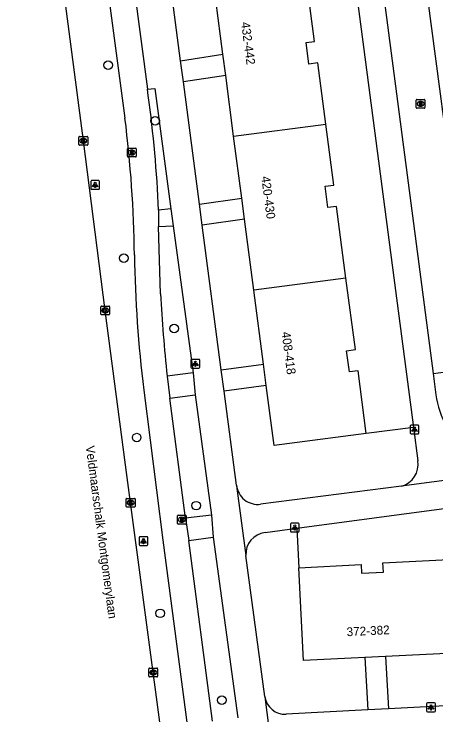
# Model space of a CAD drawing. Extents: x 161084 to 161928, y 385355 to 386522.
# Drawn here: x 161205.2 to 161253.3, y 385589.7 to 385669.5 of the extents above; entities that cross this region are included whole.
import ezdxf

# ---------------------------------------------------------------- set-up
doc = ezdxf.new("R2010")
doc.units = 0
for name, color, linetype in [('IMGEO_Boom', 7, 'Continuous'), ('IMGEO_Fietspad_gesloten', 7, 'Continuous'), ('IMGEO_Kolk', 7, 'Continuous'), ('IMGEO_Lichtpunt', 7, 'Continuous'), ('IMGEO_Openbare_ruimte_label', 7, 'Continuous'), ('IMGEO_OVBaan_gesloten', 7, 'Continuous'), ('IMGEO_Pand', 7, 'Continuous'), ('IMGEO_Pand_nummerreeks', 7, 'Continuous'), ('IMGEO_Rijbaan_lokaal_open', 7, 'Continuous'), ('IMGEO_Rioolput', 7, 'Continuous'), ('IMGEO_Voetpad_open', 7, 'Continuous')]:
    doc.layers.add(name, color=color, linetype=linetype)

msp = doc.modelspace()

# ---------------------------------------------------------------- linework, layer by layer
at = {"layer": 'IMGEO_Boom'}
for centre in [(161215.964, 385663.695), (161221.297, 385657.359), (161217.738, 385641.747), (161223.46, 385633.731), (161219.203, 385621.306), (161225.986, 385613.561), (161221.879, 385601.304), (161228.891, 385591.407)]:
    msp.add_circle(centre, 0.489, dxfattribs=at)
at = {"layer": 'IMGEO_Fietspad_gesloten'}
for points in [[(161214.031, 385715.911), (161214.455, 385705.86), (161215.004, 385701.837), (161220.437, 385660.963)], [(161211.849, 385702.884), (161212.067, 385701.246), (161217.87, 385657.684)], [(161220.529, 385660.267), (161220.437, 385660.963)], [(161221.705, 385647.185), (161221.677, 385645.343)], [(161221.897, 385637.693), (161221.677, 385645.343)], [(161222.666, 385628.298), (161222.982, 385625.806)], [(161220.02, 385626.723), (161222.179, 385609.637), (161229.642, 385552.92), (161237.816, 385490.801)], [(161224.779, 385612.123), (161222.982, 385625.806)], [(161224.779, 385612.123), (161225.123, 385609.586)], [(161227.827, 385589.03), (161225.123, 385609.586)]]:
    msp.add_lwpolyline(points, dxfattribs=at)
for centre, radius, start, end in [((161075.114, 385640.601), 146.739, 2.57162, 7.70192), ((161079.505, 385640.239), 139.46, 0.76285, 7.1858), ((161357.76, 385644.007), 138.82, 180.78864, 187.15213), ((161453.667, 385651.935), 232.207, 183.51631, 185.84238)]:
    msp.add_arc(centre, radius, start, end, dxfattribs=at)
at = {"layer": 'IMGEO_Kolk'}
for p, q in [((161212.711, 385655.59), (161213.563, 385655.59)), ((161212.636, 385654.664), (161212.636, 385655.516)), ((161213.147, 385654.81), (161213.122, 385654.81)), ((161213.124, 385655.37), (161213.149, 385655.37)), ((161213.637, 385655.516), (161213.637, 385654.664)), ((161213.563, 385654.59), (161212.711, 385654.59)), ((161215.121, 385635.362), (161215.121, 385636.214)), ((161215.196, 385636.288), (161216.048, 385636.288)), ((161215.609, 385636.068), (161215.634, 385636.068)), ((161216.122, 385636.214), (161216.122, 385635.362)), ((161216.048, 385635.288), (161215.196, 385635.288)), ((161215.632, 385635.508), (161215.607, 385635.508)), ((161218.019, 385613.468), (161218.019, 385614.32)), ((161218.094, 385614.394), (161218.946, 385614.394)), ((161218.507, 385614.174), (161218.532, 385614.174)), ((161219.02, 385614.32), (161219.02, 385613.468)), ((161218.946, 385613.394), (161218.094, 385613.394)), ((161218.53, 385613.614), (161218.505, 385613.614)), ((161220.585, 385594.142), (161220.585, 385594.994)), ((161220.66, 385595.068), (161221.512, 385595.068)), ((161221.586, 385594.994), (161221.586, 385594.142)), ((161221.096, 385594.288), (161221.071, 385594.288)), ((161221.073, 385594.848), (161221.098, 385594.848)), ((161221.512, 385594.068), (161220.66, 385594.068))]:
    msp.add_line(p, q, dxfattribs=at)
for points in [[(161212.711, 385655.59), (161213.563, 385655.59)], [(161212.636, 385654.664), (161212.636, 385655.516)], [(161212.957, 385655.29), (161213.08, 385655.29), (161213.08, 385655.139), (161213.21, 385655.29), (161213.374, 385655.29), (161213.228, 385655.139), (161213.381, 385654.89), (161213.229, 385654.89), (161213.144, 385655.054), (161213.08, 385654.987), (161213.08, 385654.89), (161212.957, 385654.89), (161212.957, 385655.29)], [(161213.637, 385655.516), (161213.637, 385654.664)], [(161213.563, 385654.59), (161212.711, 385654.59)], [(161215.121, 385635.362), (161215.121, 385636.214)], [(161215.196, 385636.288), (161216.048, 385636.288)], [(161215.442, 385635.988), (161215.565, 385635.988), (161215.565, 385635.837), (161215.695, 385635.988), (161215.859, 385635.988), (161215.713, 385635.837), (161215.866, 385635.588), (161215.714, 385635.588), (161215.629, 385635.752), (161215.565, 385635.685), (161215.565, 385635.588), (161215.442, 385635.588), (161215.442, 385635.988)], [(161216.122, 385636.214), (161216.122, 385635.362)], [(161216.048, 385635.288), (161215.196, 385635.288)], [(161218.019, 385613.468), (161218.019, 385614.32)], [(161218.094, 385614.394), (161218.946, 385614.394)], [(161218.34, 385614.094), (161218.463, 385614.094), (161218.463, 385613.943), (161218.593, 385614.094), (161218.757, 385614.094), (161218.611, 385613.943), (161218.764, 385613.694), (161218.612, 385613.694), (161218.527, 385613.858), (161218.463, 385613.791), (161218.463, 385613.694), (161218.34, 385613.694), (161218.34, 385614.094)], [(161219.02, 385614.32), (161219.02, 385613.468)], [(161218.946, 385613.394), (161218.094, 385613.394)], [(161220.585, 385594.142), (161220.585, 385594.994)], [(161220.66, 385595.068), (161221.512, 385595.068)], [(161221.586, 385594.994), (161221.586, 385594.142)], [(161220.906, 385594.768), (161221.029, 385594.768), (161221.029, 385594.617), (161221.159, 385594.768), (161221.323, 385594.768), (161221.177, 385594.617), (161221.33, 385594.368), (161221.178, 385594.368), (161221.093, 385594.532), (161221.029, 385594.465), (161221.029, 385594.368), (161220.906, 385594.368), (161220.906, 385594.768)], [(161221.512, 385594.068), (161220.66, 385594.068)]]:
    msp.add_lwpolyline(points, dxfattribs=at)
for centre, start, end in [((161212.713, 385655.514), 91.55205, 178.44795), ((161212.713, 385655.514), 91.55205, 178.44795), ((161213.561, 385655.514), 1.55205, 88.44795), ((161213.561, 385655.514), 1.55205, 88.44795), ((161212.713, 385654.666), 181.55205, 268.44795), ((161212.713, 385654.666), 181.55205, 268.44795), ((161213.561, 385654.666), 271.55205, 358.44795), ((161213.561, 385654.666), 271.55205, 358.44795), ((161215.198, 385636.212), 91.55205, 178.44795), ((161215.198, 385636.212), 91.55205, 178.44795), ((161216.046, 385636.212), 1.55205, 88.44795), ((161216.046, 385636.212), 1.55205, 88.44795), ((161215.198, 385635.364), 181.55205, 268.44795), ((161215.198, 385635.364), 181.55205, 268.44795), ((161216.046, 385635.364), 271.55205, 358.44795), ((161216.046, 385635.364), 271.55205, 358.44795), ((161218.096, 385614.318), 91.55205, 178.44795), ((161218.096, 385614.318), 91.55205, 178.44795), ((161218.944, 385614.318), 1.55205, 88.44795), ((161218.944, 385614.318), 1.55205, 88.44795), ((161218.096, 385613.47), 181.55205, 268.44795), ((161218.096, 385613.47), 181.55205, 268.44795), ((161218.944, 385613.47), 271.55205, 358.44795), ((161218.944, 385613.47), 271.55205, 358.44795), ((161220.662, 385594.992), 91.55205, 178.44795), ((161220.662, 385594.992), 91.55205, 178.44795), ((161221.51, 385594.992), 1.55205, 88.44795), ((161221.51, 385594.992), 1.55205, 88.44795), ((161220.662, 385594.144), 181.55205, 268.44795), ((161220.662, 385594.144), 181.55205, 268.44795), ((161221.51, 385594.144), 271.55205, 358.44795), ((161221.51, 385594.144), 271.55205, 358.44795)]:
    msp.add_arc(centre, 0.0765, start, end, dxfattribs=at)
for centre, major_axis, ratio, start_param, end_param in [((161213.123, 385655.09), (-0.387, 0.002), 0.722429, 4.712389, 7.853982), ((161213.148, 385655.09), (-0.39, 0.002), 0.717154, 1.570796, 4.712389), ((161215.608, 385635.788), (-0.387, 0.002), 0.722429, 4.712389, 7.853982), ((161215.633, 385635.788), (-0.39, 0.002), 0.717154, 1.570796, 4.712389), ((161218.506, 385613.894), (-0.387, 0.002), 0.722429, 4.712389, 7.853982), ((161218.531, 385613.894), (-0.39, 0.002), 0.717154, 1.570796, 4.712389), ((161221.072, 385594.568), (-0.387, 0.002), 0.722429, 4.712389, 7.853982), ((161221.097, 385594.568), (-0.39, 0.002), 0.717154, 1.570796, 4.712389)]:
    msp.add_ellipse(centre, major_axis=major_axis, ratio=ratio, start_param=start_param, end_param=end_param, dxfattribs=at)
at = {"layer": 'IMGEO_Lichtpunt'}
for p, q in [((161213.981, 385650.477), (161213.981, 385649.67)), ((161213.981, 385650.477), (161213.981, 385649.67)), ((161214.883, 385650.572), (161214.075, 385650.572)), ((161214.883, 385650.572), (161214.075, 385650.572)), ((161214.977, 385649.67), (161214.977, 385650.477)), ((161214.977, 385649.67), (161214.977, 385650.477)), ((161214.075, 385649.576), (161214.883, 385649.576)), ((161214.075, 385649.576), (161214.883, 385649.576)), ((161225.381, 385630.12), (161225.381, 385629.313)), ((161225.381, 385630.12), (161225.381, 385629.313)), ((161226.283, 385630.215), (161225.475, 385630.215)), ((161226.283, 385630.215), (161225.475, 385630.215)), ((161226.377, 385629.313), (161226.377, 385630.12)), ((161226.377, 385629.313), (161226.377, 385630.12)), ((161225.475, 385629.219), (161226.283, 385629.219)), ((161225.475, 385629.219), (161226.283, 385629.219)), ((161250.334, 385622.637), (161250.334, 385621.83)), ((161250.334, 385622.637), (161250.334, 385621.83)), ((161251.236, 385622.732), (161250.428, 385622.732)), ((161251.236, 385622.732), (161250.428, 385622.732)), ((161251.33, 385621.83), (161251.33, 385622.637)), ((161251.33, 385621.83), (161251.33, 385622.637)), ((161250.428, 385621.736), (161251.236, 385621.736)), ((161250.428, 385621.736), (161251.236, 385621.736)), ((161236.706, 385611.466), (161236.706, 385610.659)), ((161236.706, 385611.466), (161236.706, 385610.659)), ((161237.608, 385611.561), (161236.8, 385611.561)), ((161237.608, 385611.561), (161236.8, 385611.561)), ((161237.702, 385610.659), (161237.702, 385611.466)), ((161237.702, 385610.659), (161237.702, 385611.466)), ((161236.8, 385610.565), (161237.608, 385610.565)), ((161236.8, 385610.565), (161237.608, 385610.565)), ((161219.479, 385609.932), (161219.479, 385609.125)), ((161219.479, 385609.932), (161219.479, 385609.125)), ((161220.381, 385610.027), (161219.573, 385610.027)), ((161220.381, 385610.027), (161219.573, 385610.027)), ((161220.475, 385609.125), (161220.475, 385609.932)), ((161220.475, 385609.125), (161220.475, 385609.932)), ((161219.573, 385609.031), (161220.381, 385609.031)), ((161219.573, 385609.031), (161220.381, 385609.031)), ((161252.203, 385591.005), (161252.203, 385590.198)), ((161252.203, 385591.005), (161252.203, 385590.198)), ((161253.105, 385591.1), (161252.297, 385591.1)), ((161253.105, 385591.1), (161252.297, 385591.1)), ((161253.199, 385590.198), (161253.199, 385591.005)), ((161253.199, 385590.198), (161253.199, 385591.005)), ((161252.297, 385590.104), (161253.105, 385590.104)), ((161252.297, 385590.104), (161253.105, 385590.104))]:
    msp.add_line(p, q, dxfattribs=at)
for points in [[(161214.355, 385650.141), (161214.394, 385650.113), (161214.206, 385649.851), (161214.168, 385649.878), (161214.355, 385650.141)], [(161214.457, 385650.093), (161214.504, 385650.093), (161214.504, 385649.771), (161214.457, 385649.771), (161214.457, 385650.093)], [(161214.567, 385650.113), (161214.605, 385650.14), (161214.792, 385649.878), (161214.753, 385649.85), (161214.567, 385650.113)], [(161225.755, 385629.784), (161225.794, 385629.756), (161225.606, 385629.494), (161225.568, 385629.521), (161225.755, 385629.784)], [(161225.857, 385629.736), (161225.904, 385629.736), (161225.904, 385629.414), (161225.857, 385629.414), (161225.857, 385629.736)], [(161225.967, 385629.756), (161226.005, 385629.783), (161226.192, 385629.521), (161226.153, 385629.493), (161225.967, 385629.756)], [(161250.708, 385622.301), (161250.747, 385622.273), (161250.559, 385622.011), (161250.521, 385622.038), (161250.708, 385622.301)], [(161250.81, 385622.253), (161250.857, 385622.253), (161250.857, 385621.931), (161250.81, 385621.931), (161250.81, 385622.253)], [(161250.92, 385622.273), (161250.958, 385622.3), (161251.145, 385622.038), (161251.106, 385622.01), (161250.92, 385622.273)], [(161237.08, 385611.13), (161237.119, 385611.102), (161236.931, 385610.84), (161236.893, 385610.867), (161237.08, 385611.13)], [(161237.182, 385611.082), (161237.229, 385611.082), (161237.229, 385610.76), (161237.182, 385610.76), (161237.182, 385611.082)], [(161237.292, 385611.102), (161237.33, 385611.129), (161237.517, 385610.867), (161237.478, 385610.839), (161237.292, 385611.102)], [(161219.853, 385609.596), (161219.892, 385609.568), (161219.704, 385609.306), (161219.666, 385609.333), (161219.853, 385609.596)], [(161219.955, 385609.548), (161220.002, 385609.548), (161220.002, 385609.226), (161219.955, 385609.226), (161219.955, 385609.548)], [(161220.065, 385609.568), (161220.103, 385609.595), (161220.29, 385609.333), (161220.251, 385609.305), (161220.065, 385609.568)], [(161252.577, 385590.669), (161252.616, 385590.641), (161252.428, 385590.379), (161252.39, 385590.406), (161252.577, 385590.669)], [(161252.679, 385590.621), (161252.726, 385590.621), (161252.726, 385590.299), (161252.679, 385590.299), (161252.679, 385590.621)], [(161252.789, 385590.641), (161252.827, 385590.668), (161253.014, 385590.406), (161252.975, 385590.378), (161252.789, 385590.641)]]:
    msp.add_lwpolyline(points, dxfattribs=at)
for centre in [(161214.48, 385650.275), (161225.88, 385629.918), (161250.833, 385622.435), (161237.205, 385611.264), (161219.978, 385609.73), (161252.702, 385590.803)]:
    msp.add_circle(centre, 0.0994, dxfattribs=at)
for centre, start, end in [((161214.075, 385650.477), 90, 180), ((161214.075, 385650.477), 90, 180), ((161214.883, 385650.477), 0, 90), ((161214.883, 385650.477), 0, 90), ((161214.075, 385649.67), 180, 270), ((161214.075, 385649.67), 180, 270), ((161214.883, 385649.67), 270, 0), ((161214.883, 385649.67), 270, 360), ((161225.475, 385630.12), 90, 180), ((161225.475, 385630.12), 90, 180), ((161226.283, 385630.12), 0, 90), ((161226.283, 385630.12), 0, 90), ((161225.475, 385629.313), 180, 270), ((161225.475, 385629.313), 180, 270), ((161226.283, 385629.313), 270, 0), ((161226.283, 385629.313), 270, 360), ((161250.428, 385622.637), 90, 180), ((161250.428, 385622.637), 90, 180), ((161251.236, 385622.637), 0, 90), ((161251.236, 385622.637), 0, 90), ((161250.428, 385621.83), 180, 270), ((161250.428, 385621.83), 180, 270), ((161251.236, 385621.83), 270, 0), ((161251.236, 385621.83), 270, 360), ((161236.8, 385611.466), 90, 180), ((161236.8, 385611.466), 90, 180), ((161237.608, 385611.466), 0, 90), ((161237.608, 385611.466), 0, 90), ((161236.8, 385610.659), 180, 270), ((161236.8, 385610.659), 180, 270), ((161237.608, 385610.659), 270, 0), ((161237.608, 385610.659), 270, 360), ((161219.573, 385609.932), 90, 180), ((161219.573, 385609.932), 90, 180), ((161220.381, 385609.932), 0, 90), ((161220.381, 385609.932), 0, 90), ((161219.573, 385609.125), 180, 270), ((161219.573, 385609.125), 180, 270), ((161220.381, 385609.125), 270, 0), ((161220.381, 385609.125), 270, 360), ((161252.297, 385591.005), 90, 180), ((161252.297, 385591.005), 90, 180), ((161253.105, 385591.005), 0, 90), ((161253.105, 385591.005), 0, 90), ((161252.297, 385590.198), 180, 270), ((161252.297, 385590.198), 180, 270), ((161253.105, 385590.198), 270, 0), ((161253.105, 385590.198), 270, 360)]:
    msp.add_arc(centre, 0.0946, start, end, dxfattribs=at)
at = {"layer": 'IMGEO_OVBaan_gesloten'}
msp.add_lwpolyline([(161226.701, 385552.542), (161226.405, 385554.794), (161218.115, 385616.778), (161215.622, 385635.788), (161213.137, 385655.09), (161210.493, 385675.4), (161208.061, 385693.766), (161205.538, 385713.078), (161205.243, 385715.237)], dxfattribs=at)
at = {"layer": 'IMGEO_Pand'}
for points in [[(161240.739, 385657.008), (161239.83, 385663.967), (161238.806, 385663.833), (161238.486, 385666.278), (161239.458, 385666.405), (161238.393, 385674.553)], [(161229.017, 385664.946), (161227.94, 385673.187)], [(161229.332, 385662.533), (161229.017, 385664.946)], [(161230.234, 385655.635), (161229.332, 385662.533)], [(161230.234, 385655.635), (161240.739, 385657.008)], [(161243.027, 385639.475), (161241.961, 385647.629), (161240.961, 385647.498), (161240.644, 385649.917), (161241.649, 385650.049), (161240.739, 385657.008)], [(161231.156, 385648.579), (161230.234, 385655.635)], [(161231.472, 385646.165), (161231.156, 385648.579)], [(161232.526, 385638.103), (161231.472, 385646.165)], [(161243.027, 385639.475), (161232.526, 385638.103)], [(161245.342, 385621.768), (161244.408, 385628.909), (161243.419, 385628.779), (161243.103, 385631.193), (161244.092, 385631.322), (161243.027, 385639.475)], [(161233.627, 385629.678), (161232.526, 385638.103)], [(161233.944, 385627.253), (161233.627, 385629.678)], [(161245.342, 385621.768), (161234.84, 385620.396), (161233.944, 385627.253)], [(161237.665, 385606.502), (161244.763, 385606.849), (161244.811, 385605.875), (161247.282, 385605.995), (161247.23, 385607.051), (161255.483, 385607.454)], [(161245.189, 385596.274), (161238.182, 385595.931), (161237.665, 385606.502)], [(161256.004, 385596.803), (161247.523, 385596.388)], [(161247.523, 385596.388), (161245.189, 385596.274)]]:
    msp.add_lwpolyline(points, dxfattribs=at)
at = {"layer": 'IMGEO_Rijbaan_lokaal_open'}
for points in [[(161244.898, 385690.013), (161252.953, 385628.599)], [(161257.907, 385629.249), (161250.003, 385689.098)], [(161252.953, 385628.599), (161257.907, 385629.249)], [(161252.953, 385628.599), (161253.269, 385626.19)]]:
    msp.add_lwpolyline(points, dxfattribs=at)
msp.add_arc((161262.983, 385627.462), 9.797, 187.46111, 277.50101, dxfattribs=at)
at = {"layer": 'IMGEO_Rioolput'}
for p, q in [((161251.018, 385658.882), (161251.018, 385659.734)), ((161251.093, 385659.808), (161251.945, 385659.808)), ((161251.506, 385659.588), (161251.531, 385659.588)), ((161252.019, 385659.734), (161252.019, 385658.882)), ((161251.945, 385658.808), (161251.093, 385658.808)), ((161251.529, 385659.028), (161251.504, 385659.028)), ((161218.148, 385653.334), (161218.148, 385654.186)), ((161218.223, 385654.26), (161219.075, 385654.26)), ((161218.636, 385654.04), (161218.661, 385654.04)), ((161219.149, 385654.186), (161219.149, 385653.334)), ((161219.075, 385653.26), (161218.223, 385653.26)), ((161218.659, 385653.48), (161218.634, 385653.48)), ((161223.839, 385611.534), (161223.839, 385612.386)), ((161223.914, 385612.46), (161224.766, 385612.46)), ((161224.35, 385611.68), (161224.325, 385611.68)), ((161224.327, 385612.24), (161224.352, 385612.24)), ((161224.84, 385612.386), (161224.84, 385611.534)), ((161224.766, 385611.46), (161223.914, 385611.46))]:
    msp.add_line(p, q, dxfattribs=at)
for points in [[(161251.018, 385658.882), (161251.018, 385659.734)], [(161251.093, 385659.808), (161251.945, 385659.808)], [(161252.019, 385659.734), (161252.019, 385658.882)], [(161251.945, 385658.808), (161251.093, 385658.808)], [(161251.607, 385659.506), (161251.355, 385659.508), (161251.355, 385659.108)], [(161251.355, 385659.108), (161251.479, 385659.108), (161251.479, 385659.27), (161251.49, 385659.27)], [(161251.533, 385659.427), (161251.479, 385659.427), (161251.479, 385659.346)], [(161251.479, 385659.346), (161251.531, 385659.346)], [(161251.537, 385659.241), (161251.608, 385659.108), (161251.748, 385659.108), (161251.683, 385659.234)], [(161218.148, 385653.334), (161218.148, 385654.186)], [(161218.223, 385654.26), (161219.075, 385654.26)], [(161218.737, 385653.958), (161218.485, 385653.96), (161218.485, 385653.56)], [(161219.149, 385654.186), (161219.149, 385653.334)], [(161219.075, 385653.26), (161218.223, 385653.26)], [(161218.485, 385653.56), (161218.609, 385653.56), (161218.609, 385653.722), (161218.62, 385653.722)], [(161218.663, 385653.879), (161218.609, 385653.879), (161218.609, 385653.798)], [(161218.609, 385653.798), (161218.661, 385653.798)], [(161218.667, 385653.693), (161218.738, 385653.56), (161218.878, 385653.56), (161218.813, 385653.686)], [(161223.839, 385611.534), (161223.839, 385612.386)], [(161223.914, 385612.46), (161224.766, 385612.46)], [(161224.428, 385612.158), (161224.176, 385612.16), (161224.176, 385611.76)], [(161224.176, 385611.76), (161224.3, 385611.76), (161224.3, 385611.922), (161224.311, 385611.922)], [(161224.354, 385612.079), (161224.3, 385612.079), (161224.3, 385611.998)], [(161224.3, 385611.998), (161224.352, 385611.998)], [(161224.358, 385611.893), (161224.429, 385611.76), (161224.569, 385611.76), (161224.504, 385611.886)], [(161224.84, 385612.386), (161224.84, 385611.534)], [(161224.766, 385611.46), (161223.914, 385611.46)]]:
    msp.add_lwpolyline(points, dxfattribs=at)
for centre, radius, start, end in [((161251.095, 385659.732), 0.0765, 91.55205, 178.44795), ((161251.095, 385659.732), 0.0765, 91.55205, 178.44795), ((161251.943, 385659.732), 0.0765, 1.55205, 88.44795), ((161251.943, 385659.732), 0.0765, 1.55205, 88.44795), ((161251.095, 385658.884), 0.0765, 181.55205, 268.44795), ((161251.095, 385658.884), 0.0765, 181.55205, 268.44795), ((161251.489, 385659.217), 0.0533, 26.02933, 88.69889), ((161251.515, 385659.535), 0.19, 274.7715, 282.96867), ((161251.539, 385659.331), 0.0964, 77.00612, 93.18647), ((161251.553, 385659.388), 0.0378, 276.66336, 79.67722), ((161251.606, 385659.396), 0.109, 350.36119, 89.41601), ((161251.604, 385659.396), 0.112, 277.58423, 350.98172), ((161251.588, 385659.181), 0.108, 29.51342, 73.79051), ((161251.943, 385658.884), 0.0765, 271.55205, 358.44795), ((161251.943, 385658.884), 0.0765, 271.55205, 358.44795), ((161218.225, 385654.184), 0.0765, 91.55205, 178.44795), ((161218.225, 385654.184), 0.0765, 91.55205, 178.44795), ((161219.073, 385654.184), 0.0765, 1.55205, 88.44795), ((161219.073, 385654.184), 0.0765, 1.55205, 88.44795), ((161218.225, 385653.336), 0.0765, 181.55205, 268.44795), ((161218.225, 385653.336), 0.0765, 181.55205, 268.44795), ((161218.619, 385653.669), 0.0533, 26.02933, 88.69889), ((161218.645, 385653.987), 0.19, 274.7715, 282.96867), ((161218.669, 385653.783), 0.0964, 77.00612, 93.18647), ((161218.683, 385653.84), 0.0378, 276.66336, 79.67722), ((161218.736, 385653.848), 0.109, 350.36119, 89.41601), ((161218.734, 385653.848), 0.112, 277.58423, 350.98172), ((161218.718, 385653.633), 0.108, 29.51342, 73.79051), ((161219.073, 385653.336), 0.0765, 271.55205, 358.44795), ((161219.073, 385653.336), 0.0765, 271.55205, 358.44795), ((161223.916, 385612.384), 0.0765, 91.55205, 178.44795), ((161223.916, 385612.384), 0.0765, 91.55205, 178.44795), ((161224.31, 385611.869), 0.0533, 26.02933, 88.69889), ((161224.336, 385612.187), 0.19, 274.7715, 282.96867), ((161224.36, 385611.983), 0.0964, 77.00612, 93.18647), ((161224.374, 385612.04), 0.0378, 276.66336, 79.67722), ((161224.427, 385612.048), 0.109, 350.36119, 89.41601), ((161224.425, 385612.048), 0.112, 277.58423, 350.98172), ((161224.409, 385611.833), 0.108, 29.51342, 73.79051), ((161224.764, 385612.384), 0.0765, 1.55205, 88.44795), ((161224.764, 385612.384), 0.0765, 1.55205, 88.44795), ((161223.916, 385611.536), 0.0765, 181.55205, 268.44795), ((161223.916, 385611.536), 0.0765, 181.55205, 268.44795), ((161224.764, 385611.536), 0.0765, 271.55205, 358.44795), ((161224.764, 385611.536), 0.0765, 271.55205, 358.44795)]:
    msp.add_arc(centre, radius, start, end, dxfattribs=at)
for centre, major_axis, ratio, start_param, end_param in [((161251.505, 385659.308), (-0.387, 0.002), 0.722429, 4.712389, 7.853982), ((161251.53, 385659.308), (-0.39, 0.002), 0.717154, 1.570796, 4.712389), ((161218.635, 385653.76), (-0.387, 0.002), 0.722429, 4.712389, 7.853982), ((161218.66, 385653.76), (-0.39, 0.002), 0.717154, 1.570796, 4.712389), ((161224.326, 385611.96), (-0.387, 0.002), 0.722429, 4.712389, 7.853982), ((161224.351, 385611.96), (-0.39, 0.002), 0.717154, 1.570796, 4.712389)]:
    msp.add_ellipse(centre, major_axis=major_axis, ratio=ratio, start_param=start_param, end_param=end_param, dxfattribs=at)
at = {"layer": 'IMGEO_Voetpad_open'}
for points in [[(161241.457, 385692.948), (161250.704, 385622.469)], [(161224.203, 385664.186), (161222.013, 385680.815)], [(161224.203, 385664.186), (161229.017, 385664.946)], [(161224.515, 385661.817), (161224.203, 385664.186)], [(161229.332, 385662.533), (161224.515, 385661.817)], [(161226.349, 385647.897), (161224.515, 385661.817)], [(161220.437, 385660.963), (161221.281, 385661.066), (161223.084, 385647.349)], [(161226.349, 385647.897), (161231.156, 385648.579)], [(161226.666, 385645.49), (161226.349, 385647.897)], [(161223.084, 385647.349), (161221.705, 385647.185)], [(161223.084, 385647.349), (161223.366, 385645.417)], [(161231.472, 385646.165), (161226.666, 385645.49)], [(161221.677, 385645.343), (161223.366, 385645.417)], [(161223.366, 385645.417), (161225.637, 385628.682)], [(161228.837, 385629.005), (161226.666, 385645.49)], [(161228.837, 385629.005), (161233.627, 385629.678)], [(161225.637, 385628.682), (161222.666, 385628.298)], [(161225.637, 385628.682), (161225.858, 385626.191)], [(161229.153, 385626.604), (161228.837, 385629.005)], [(161233.944, 385627.253), (161229.153, 385626.604)], [(161222.982, 385625.806), (161225.858, 385626.191)], [(161225.858, 385626.191), (161227.722, 385612.49)], [(161230.565, 385615.887), (161229.153, 385626.604)], [(161250.704, 385622.469), (161245.342, 385621.768)], [(161250.704, 385622.469), (161251.201, 385618.68)], [(161237.445, 385611.004), (161290.257, 385618.065)], [(161264.262, 385617.749), (161264.207, 385617.737), (161249.336, 385615.772)], [(161230.565, 385615.887), (161230.566, 385615.817), (161231.622, 385607.886)], [(161249.336, 385615.772), (161233.307, 385613.716)], [(161227.722, 385612.49), (161224.779, 385612.123)], [(161227.722, 385612.49), (161227.928, 385609.956)], [(161233.812, 385610.521), (161237.445, 385611.004)], [(161237.445, 385611.004), (161237.665, 385606.502)], [(161225.123, 385609.586), (161227.928, 385609.956)], [(161227.928, 385609.956), (161230.731, 385589.403)], [(161233.79, 385591.822), (161231.622, 385607.886)], [(161245.189, 385596.274), (161245.524, 385590.302)], [(161247.523, 385596.388), (161247.884, 385590.425)], [(161233.79, 385591.822), (161233.791, 385591.786), (161234.703, 385584.654), (161234.715, 385584.574)], [(161264.459, 385591.289), (161247.884, 385590.425)], [(161245.524, 385590.302), (161236.219, 385589.817)], [(161247.884, 385590.425), (161245.524, 385590.302)]]:
    msp.add_lwpolyline(points, dxfattribs=at)
for centre, radius, start, end in [((161248.671, 385618.251), 2.566, 285.01948, 9.63363), ((161233.008, 385616.156), 2.458, 186.27569, 276.98292), ((161234.171, 385607.995), 2.551, 98.08737, 182.45137), ((161236.101, 385592.147), 2.333, 188.01508, 272.90949)]:
    msp.add_arc(centre, radius, start, end, dxfattribs=at)

# ---------------------------------------------------------------- texts
at = {"layer": 'IMGEO_Openbare_ruimte_label'}
msp.add_text('Veldmaarschalk Montgomerylaan', height=1, rotation=277.58707, dxfattribs=at).set_placement((161213.397, 385620.318))
at = {"layer": 'IMGEO_Pand_nummerreeks'}
for s, rotation, p in [('432-442', 277.44824, (161231.086, 385668.56)), ('420-430', 277.44824, (161233.38, 385651.009)), ('408-418', 277.44824, (161235.695, 385633.299)), ('372-382', 2.80176, (161243.119, 385598.696))]:
    msp.add_text(s, height=1, rotation=rotation, dxfattribs=at).set_placement(p)

doc.saveas('drawing.dxf')
